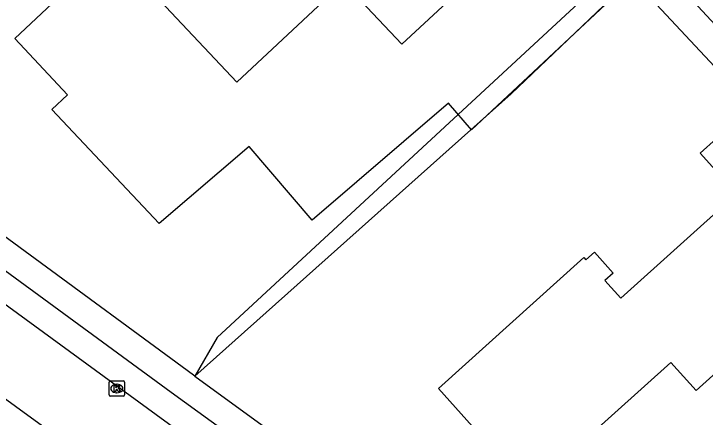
# Model space of a CAD drawing. Extents: x 163268 to 164360, y 381529 to 382285.
# Drawn here: x 163833.2 to 163878.84, y 381658.61 to 381685.27 of the extents above; entities that cross this region are included whole.
import ezdxf

# ---------------------------------------------------------------- set-up
doc = ezdxf.new("R2010")
doc.units = 0
for name, color, linetype in [('IMGEO_Erf', 7, 'Continuous'), ('IMGEO_Hek', 7, 'Continuous'), ('IMGEO_Kolk', 7, 'Continuous'), ('IMGEO_Pand', 7, 'Continuous'), ('IMGEO_Pand_vergunning_verleend', 7, 'Continuous'), ('IMGEO_Rijbaan_lokaal_open', 7, 'Continuous'), ('IMGEO_Voetpad_open', 7, 'Continuous')]:
    doc.layers.add(name, color=color, linetype=linetype)

msp = doc.modelspace()

# ---------------------------------------------------------------- linework, layer by layer
at = {"layer": 'IMGEO_Erf'}
msp.add_lwpolyline([(163881.763, 381723.722), (163902.744, 381700.712), (163881.837, 381682.029), (163880.414, 381680.758), (163874.024, 381687.636), (163866.027, 381679.982), (163845.156, 381661.33)], dxfattribs=at)
at = {"layer": 'IMGEO_Hek'}
msp.add_lwpolyline([(163881.837, 381682.029), (163874.606, 381689.824), (163846.633, 381663.876), (163845.156, 381661.33)], dxfattribs=at)
at = {"layer": 'IMGEO_Kolk'}
for p, q in [((163839.5, 381660.081), (163839.5, 381660.933)), ((163839.575, 381661.007), (163840.427, 381661.007)), ((163840.501, 381660.933), (163840.501, 381660.081)), ((163839.988, 381660.787), (163840.013, 381660.787)), ((163840.427, 381660.007), (163839.575, 381660.007)), ((163840.011, 381660.227), (163839.986, 381660.227))]:
    msp.add_line(p, q, dxfattribs=at)
for points in [[(163839.5, 381660.081), (163839.5, 381660.933)], [(163839.575, 381661.007), (163840.427, 381661.007)], [(163840.501, 381660.933), (163840.501, 381660.081)], [(163839.821, 381660.707), (163839.944, 381660.707), (163839.944, 381660.556), (163840.074, 381660.707), (163840.238, 381660.707), (163840.092, 381660.556), (163840.245, 381660.307), (163840.093, 381660.307), (163840.008, 381660.471), (163839.944, 381660.404), (163839.944, 381660.307), (163839.821, 381660.307), (163839.821, 381660.707)], [(163840.427, 381660.007), (163839.575, 381660.007)]]:
    msp.add_lwpolyline(points, dxfattribs=at)
for centre, start, end in [((163839.577, 381660.931), 91.552, 178.448), ((163839.577, 381660.931), 91.552, 178.448), ((163840.425, 381660.931), 1.552, 88.448), ((163840.425, 381660.931), 1.552, 88.448), ((163839.577, 381660.083), 181.552, 268.448), ((163839.577, 381660.083), 181.552, 268.448), ((163840.425, 381660.083), 271.552, 358.448), ((163840.425, 381660.083), 271.552, 358.448)]:
    msp.add_arc(centre, 0.0765, start, end, dxfattribs=at)
for centre, major_axis, ratio, start_param, end_param in [((163839.987, 381660.507), (-0.387, 0.002), 0.722429, 4.712389, 7.853982), ((163840.012, 381660.507), (-0.39, 0.002), 0.717154, 1.570796, 4.712389)]:
    msp.add_ellipse(centre, major_axis=major_axis, ratio=ratio, start_param=start_param, end_param=end_param, dxfattribs=at)
at = {"layer": 'IMGEO_Pand'}
msp.add_lwpolyline([(163872.768, 381668.141), (163872.211, 381667.639), (163873.261, 381666.473), (163880.938, 381673.363), (163878.509, 381676.061), (163881.732, 381678.963), (163887.739, 381672.277), (163884.777, 381669.606), (163886.436, 381667.762), (163878.235, 381660.379), (163876.574, 381662.222), (163867.219, 381653.819), (163861.224, 381660.52), (163870.832, 381669.17), (163870.966, 381669.022), (163871.524, 381669.524), (163872.768, 381668.141)], dxfattribs=at)
at = {"layer": 'IMGEO_Pand_vergunning_verleend'}
msp.add_lwpolyline([(163833.26, 381683.642), (163839.611, 381689.603), (163847.921, 381680.749), (163854.966, 381687.362), (163858.823, 381683.254), (163863.864, 381687.986), (163863.032, 381688.872), (163867.819, 381693.365), (163873.615, 381687.19), (163863.409, 381677.61), (163861.905, 381679.366), (163852.886, 381671.64), (163848.73, 381676.491), (163842.79, 381671.403), (163835.711, 381678.946), (163836.751, 381679.922), (163833.26, 381683.642)], dxfattribs=at)
at = {"layer": 'IMGEO_Rijbaan_lokaal_open'}
for points in [[(163813.971, 381679.713), (163842.59, 381658.792), (163845.606, 381656.589), (163850.219, 381653.219), (163854.77, 381649.895), (163856.892, 381648.512), (163858.1, 381647.853)], [(163851.466, 381646.026), (163837.033, 381656.616), (163810.97, 381675.578)]]:
    msp.add_lwpolyline(points, dxfattribs=at)
at = {"layer": 'IMGEO_Voetpad_open'}
for points in [[(163858.1, 381647.853), (163858.972, 381649.398), (163858.031, 381649.889), (163856.546, 381650.824), (163854.125, 381652.577), (163849.743, 381655.767), (163843.593, 381660.243), (163810.372, 381684.611)], [(163845.156, 381661.33), (163844.648, 381661.7), (163813.536, 381684.558)], [(163845.156, 381661.33), (163856.71, 381652.917)]]:
    msp.add_lwpolyline(points, dxfattribs=at)

doc.saveas('drawing.dxf')
